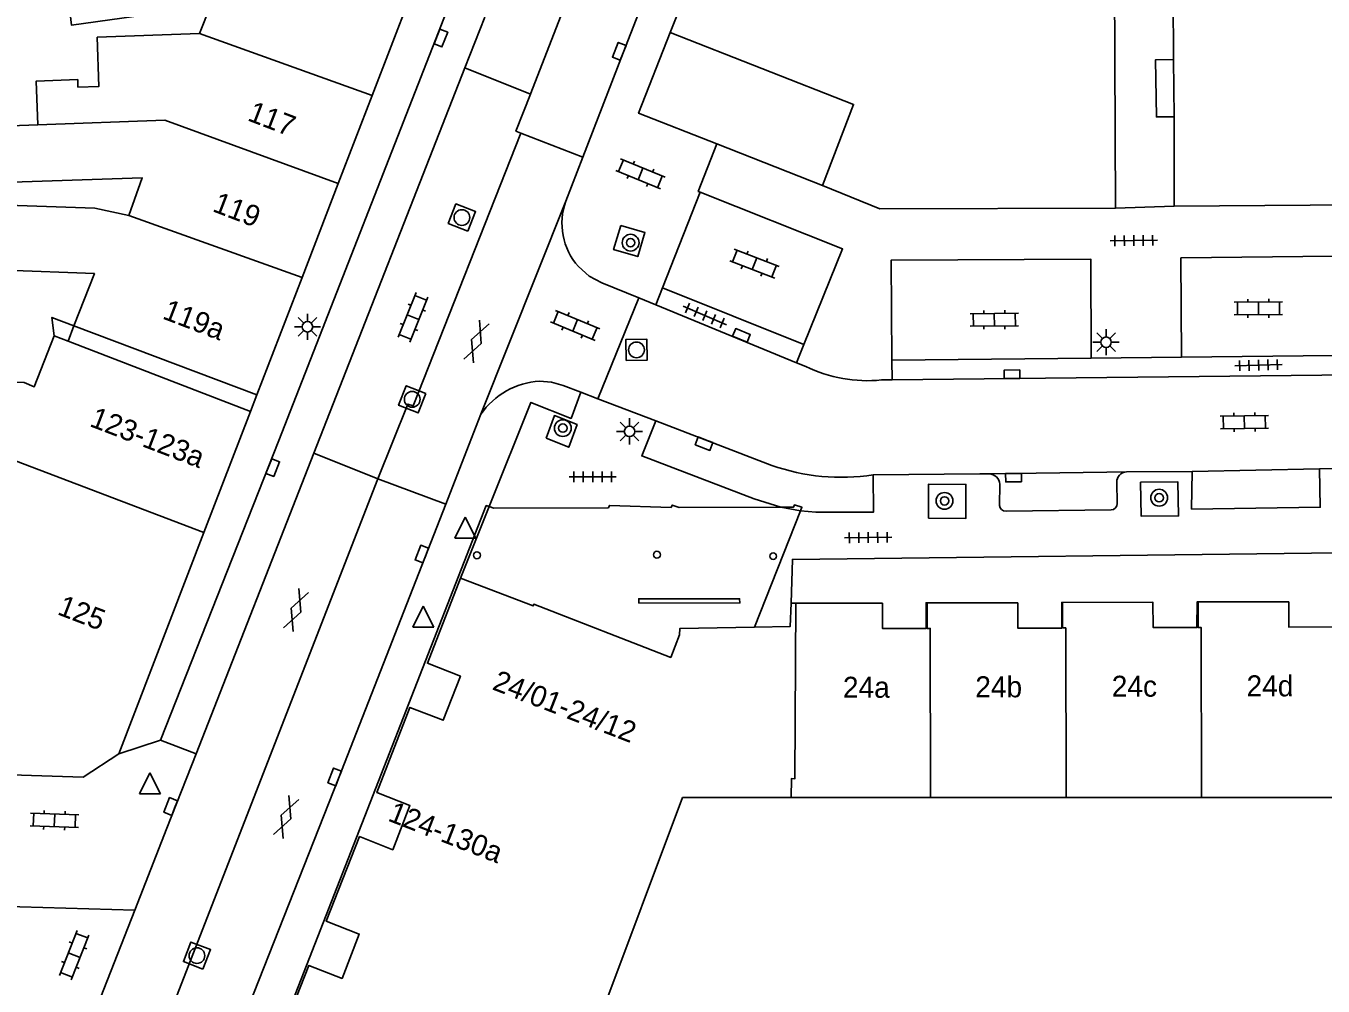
# Model space of a CAD drawing. Extents: x 132998 to 136004, y 396998 to 398512.
# Drawn here: x 134637.8 to 134699.6, y 397236.4 to 397282.1 of the extents above; entities that cross this region are included whole.
import ezdxf

# ---------------------------------------------------------------- set-up
doc = ezdxf.new("R2010")
doc.units = 0
for name, color, linetype in [('gg-afsc-erfafscheiding', 7, 'Continuous'), ('gg-afsc-muur', 7, 'Continuous'), ('gg-anno-huisnummerreeks BGT', 7, 'Continuous'), ('gg-bbg-gedigitaliseerde bebouwing', 7, 'Continuous'), ('gg-bbg-gedigitaliseerde bebouwing onder overbouw', 7, 'Continuous'), ('gg-bbg-gedigitaliseerde overbouw', 7, 'Continuous'), ('gg-bbg-hoofdgebouw', 7, 'Continuous'), ('gg-bbg-onder overbouw', 7, 'Continuous'), ('gg-bbg-pand overbouw', 7, 'Continuous'), ('gg-bbg-pilaar onder overbouw', 7, 'Continuous'), ('gg-bbg-tussenscheiding', 7, 'Continuous'), ('gg-knt-verharding', 7, 'Continuous'), ('gg-knt-verharding nz', 7, 'Continuous'), ('gt-grn-vlakafsluiter', 7, 'Continuous'), ('gt-grn-weggrens', 7, 'Continuous'), ('gt-symb-boom', 7, 'Continuous'), ('gt-symb-gesloten verharding', 7, 'Continuous'), ('gt-symb-klinker verharding', 7, 'Continuous'), ('gt-symb-kolk', 7, 'Continuous'), ('gt-symb-lichtmast', 7, 'Continuous'), ('gt-symb-rioolschacht', 7, 'Continuous'), ('gt-symb-tegel verharding', 7, 'Continuous'), ('gt-symb-waterafsluiter', 7, 'Continuous')]:
    doc.layers.add(name, color=color, linetype=linetype)

# ---------------------------------------------------------------- blocks, each defined once
blk = doc.blocks.new('gt0-TEG1')
at = {"layer": 'gt-symb-tegel verharding'}
for p, q in [((-1.125, 0), (1.125, 0)), ((-0.9, -0.25), (-0.9, 0.25)), ((-0.45, -0.25), (-0.45, 0.25)), ((0, -0.25), (0, 0.25)), ((0.45, -0.25), (0.45, 0.25)), ((0.9, -0.25), (0.9, 0.25))]:
    blk.add_line(p, q, dxfattribs=at)
blk = doc.blocks.new('gt0-KL1')
at = {"layer": 'gt-symb-klinker verharding'}
for p, q in [((-1.15, 0.3), (1.15, 0.3)), ((-1, -0.3), (-1, 0.3)), ((-0.5, 0.3), (-0.5, 0.45)), ((0, -0.3), (0, 0.3)), ((0.5, 0.3), (0.5, 0.45)), ((1, -0.3), (1, 0.3)), ((-1.15, -0.3), (1.15, -0.3)), ((-0.5, -0.45), (-0.5, -0.3)), ((0.5, -0.45), (0.5, -0.3))]:
    blk.add_line(p, q, dxfattribs=at)
blk = doc.blocks.new('gt0-BOOM')
at = {"layer": 'gt-symb-boom'}
for radius in [0.4, 0.2]:
    blk.add_circle((0, 0), radius, dxfattribs=at)
blk = doc.blocks.new('gt0-KOLK')
at = {"layer": 'gt-symb-kolk'}
blk.add_lwpolyline([(0, 0), (0.375, 0), (0.375, 0.4), (-0.375, 0.4), (-0.375, 0), (0, 0)], dxfattribs=at)
blk = doc.blocks.new('gt0-LMAST')
at = {"layer": 'gt-symb-lichtmast'}
for p, q in [((-0.005, 0.246), (-0.005, 0.621)), ((-0.182, 0.173), (-0.447, 0.438)), ((0.172, 0.173), (0.437, 0.438)), ((-0.255, -0.004), (-0.63, -0.004)), ((-0.182, -0.181), (-0.447, -0.446)), ((-0.005, -0.254), (-0.005, -0.629)), ((0.437, -0.446), (0.172, -0.181)), ((0.245, -0.004), (0.62, -0.004))]:
    blk.add_line(p, q, dxfattribs=at)
blk.add_circle((-0.005, -0.004), 0.25, dxfattribs=at)
blk = doc.blocks.new('gt0-RS')
at = {"layer": 'gt-symb-rioolschacht'}
blk.add_lwpolyline([(-0.5, -0.5), (0.5, -0.5), (0.5, 0.5), (-0.5, 0.5)], close=True, dxfattribs=at)
blk.add_circle((0, 0), 0.375, dxfattribs=at)
blk = doc.blocks.new('gt0-WAFSL')
at = {"layer": 'gt-symb-waterafsluiter'}
for p, q in [((-0.5, -0.333), (0, 0.667)), ((0, 0.667), (0.5, -0.333)), ((0.5, -0.333), (-0.5, -0.333))]:
    blk.add_line(p, q, dxfattribs=at)
blk = doc.blocks.new('gt0-GESVH1')
at = {"layer": 'gt-symb-gesloten verharding'}
for p, q in [((-0.992, -0.261), (0.008, 0.239)), ((0.008, -0.261), (-0.992, 0.239)), ((0.008, 0.239), (1.008, -0.261)), ((1.008, 0.239), (0.008, -0.261))]:
    blk.add_line(p, q, dxfattribs=at)

msp = doc.modelspace()

# ---------------------------------------------------------------- linework, layer by layer
at = {"layer": 'gg-afsc-erfafscheiding'}
msp.add_lwpolyline([(134640.096, 397267.853), (134639.046, 397268.249), (134639.156, 397267.38)], dxfattribs=at)
at = {"layer": 'gg-afsc-muur'}
msp.add_lwpolyline([(134666.999, 397254.646), (134666.997, 397254.849), (134671.796, 397254.852), (134671.811, 397254.654), (134666.999, 397254.646)], dxfattribs=at)
at = {"layer": 'gg-bbg-gedigitaliseerde bebouwing'}
for p, q in [((134639.811, 397267.124), (134639.156, 397267.38)), ((134669.078, 397245.384), (134662.792, 397228.577)), ((134674.26, 397245.383), (134669.078, 397245.384)), ((134680.885, 397245.382), (134674.26, 397245.383)), ((134687.358, 397245.381), (134680.885, 397245.382)), ((134693.806, 397245.381), (134687.358, 397245.381)), ((134700.349, 397245.38), (134693.806, 397245.381))]:
    msp.add_line(p, q, dxfattribs=at)
for points in [[(134689.7, 397273.46), (134689.643, 397287.808), (134694.24, 397287.885), (134694.197, 397290.463), (134686.907, 397290.342)], [(134639.678, 397284.799), (134639.985, 397282.172), (134646.605, 397283.087), (134646.072, 397281.772)], [(134638.37, 397277.431), (134638.296, 397279.51), (134640.275, 397279.58), (134640.287, 397279.22), (134641.287, 397279.256), (134641.203, 397281.599), (134646.072, 397281.772)], [(134638.37, 397277.431), (134637.078, 397277.385), (134637.147, 397274.698), (134643.351, 397274.896), (134642.701, 397273.102)], [(134636.951, 397273.603), (134636.827, 397270.506), (134641.069, 397270.336), (134640.096, 397267.853)], [(134642.701, 397273.102), (134641.089, 397273.455), (134636.951, 397273.603)], [(134639.156, 397267.38), (134638.205, 397264.952), (134637.716, 397265.144), (134629.6, 397265.478)]]:
    msp.add_lwpolyline(points, dxfattribs=at)
at = {"layer": 'gg-bbg-gedigitaliseerde bebouwing onder overbouw'}
for p, q in [((134648.81, 397264.566), (134640.096, 397267.853)), ((134648.506, 397263.778), (134639.811, 397267.124))]:
    msp.add_line(p, q, dxfattribs=at)
at = {"layer": 'gg-bbg-gedigitaliseerde overbouw'}
msp.add_line((134640.096, 397267.853), (134639.811, 397267.124), dxfattribs=at)
at = {"layer": 'gg-bbg-hoofdgebouw'}
for p, q in [((134668.5, 397281.82), (134672.446, 397291.817)), ((134654.298, 397278.825), (134656.441, 397284.393)), ((134692.468, 397280.54), (134692.437, 397284.795)), ((134652.684, 397274.632), (134654.298, 397278.825)), ((134692.5, 397273.55), (134692.497, 397277.801)), ((134650.963, 397270.161), (134652.684, 397274.632)), ((134648.81, 397264.566), (134650.963, 397270.161)), ((134646.283, 397258), (134648.506, 397263.778)), ((134642.23, 397247.47), (134646.283, 397258)), ((134674.47, 397254.637), (134674.248, 397254.637))]:
    msp.add_line(p, q, dxfattribs=at)
for points in [[(134668.5, 397281.82), (134677.23, 397278.4), (134675.74, 397274.53)], [(134689.7, 397273.46), (134678.48, 397273.42), (134675.74, 397274.53)], [(134692.5, 397273.55), (134701.13, 397273.61), (134701.13, 397274.43), (134703.58, 397274.45), (134703.59, 397273.63), (134712.56, 397273.7)], [(134674.248, 397254.637), (134674.205, 397253.525), (134672.511, 397253.496)], [(134680.727, 397254.659), (134680.684, 397254.659), (134680.683, 397253.434), (134678.602, 397253.435), (134678.603, 397254.635), (134674.47, 397254.637)], [(134687.18, 397254.678), (134687.143, 397254.678), (134687.142, 397253.455), (134685.05, 397253.456), (134685.051, 397254.656), (134680.727, 397254.659)], [(134693.633, 397254.703), (134693.586, 397254.703), (134693.585, 397253.485), (134691.491, 397253.486), (134691.489, 397254.686), (134687.18, 397254.678)], [(134700.352, 397253.51), (134697.952, 397253.502), (134697.952, 397254.702), (134693.633, 397254.703)], [(134642.23, 397247.47), (134640.54, 397246.35), (134635.119, 397246.527)]]:
    msp.add_lwpolyline(points, dxfattribs=at)
at = {"layer": 'gg-bbg-onder overbouw'}
msp.add_line((134692.468, 397280.54), (134692.497, 397277.801), dxfattribs=at)
for points in [[(134658.506, 397255.828), (134656.93, 397251.775), (134658.5, 397251.164), (134657.683, 397249.062), (134656.098, 397249.676), (134654.525, 397245.618), (134656.099, 397245.006), (134655.279, 397242.898), (134653.698, 397243.522), (134652.109, 397239.493), (134653.686, 397238.88), (134652.864, 397236.766), (134651.282, 397237.388), (134649.694, 397233.349), (134651.276, 397232.727), (134650.468, 397230.617), (134648.877, 397231.243), (134648.787, 397231.021), (134648.895, 397230.978)], [(134672.511, 397253.496), (134668.946, 397253.434), (134668.939, 397253.136), (134668.516, 397252.057), (134661.997, 397254.59), (134661.968, 397254.511), (134658.506, 397255.828)]]:
    msp.add_lwpolyline(points, dxfattribs=at)
at = {"layer": 'gg-bbg-pand overbouw'}
for p, q in [((134648.81, 397264.566), (134648.506, 397263.778)), ((134674.699, 397259.04), (134672.511, 397253.496))]:
    msp.add_line(p, q, dxfattribs=at)
for points in [[(134692.497, 397277.801), (134691.649, 397277.805), (134691.613, 397280.528), (134692.468, 397280.54)], [(134659.873, 397259.24), (134659.736, 397259.292), (134648.677, 397230.993)], [(134673.756, 397259.215), (134668.926, 397259.203), (134668.589, 397259.316), (134668.537, 397259.201), (134665.601, 397259.298), (134665.549, 397259.185), (134660.086, 397259.158), (134659.873, 397259.24)], [(134673.756, 397259.215), (134674.37, 397259.217), (134674.411, 397259.317), (134674.766, 397259.211), (134674.699, 397259.04)]]:
    msp.add_lwpolyline(points, dxfattribs=at)
at = {"layer": 'gg-bbg-pilaar onder overbouw'}
for centre, radius, start, end in [((134659.289, 397256.922), 0.164, 0, 180), ((134667.864, 397256.949), 0.161, 0, 180), ((134673.397, 397256.882), 0.155, 0, 180), ((134659.289, 397256.922), 0.164, 180, 360), ((134667.864, 397256.949), 0.161, 180, 0), ((134673.397, 397256.882), 0.155, 180, 0)]:
    msp.add_arc(centre, radius, start, end, dxfattribs=at)
at = {"layer": 'gg-bbg-tussenscheiding'}
for p, q in [((134646.072, 397281.772), (134654.298, 397278.825)), ((134644.416, 397277.646), (134638.37, 397277.431)), ((134652.684, 397274.632), (134644.416, 397277.646)), ((134642.701, 397273.102), (134650.963, 397270.161))]:
    msp.add_line(p, q, dxfattribs=at)
for points in [[(134646.283, 397258), (134636.295, 397261.795), (134635.179, 397261.91), (134631.927, 397262.002)], [(134674.47, 397254.637), (134674.435, 397246.281), (134674.265, 397246.282), (134674.26, 397245.383)], [(134680.885, 397245.382), (134680.88, 397253.44), (134680.73, 397253.44), (134680.727, 397254.659)], [(134687.18, 397254.678), (134687.183, 397253.458), (134687.333, 397253.458), (134687.358, 397245.381)], [(134693.633, 397254.703), (134693.636, 397253.475), (134693.786, 397253.475), (134693.806, 397245.381)]]:
    msp.add_lwpolyline(points, dxfattribs=at)
at = {"layer": 'gg-knt-verharding'}
for p, q in [((134658.715, 397280.139), (134659.661, 397282.551)), ((134658.715, 397280.139), (134661.841, 397278.887)), ((134661.856, 397278.926), (134661.841, 397278.887)), ((134670.711, 397276.513), (134675.74, 397274.53)), ((134663.528, 397273.788), (134664.335, 397275.879)), ((134659.478, 397263.638), (134663.528, 397273.788)), ((134669.916, 397274.217), (134668.131, 397269.665)), ((134668.131, 397269.665), (134667.814, 397268.845)), ((134668.131, 397269.665), (134674.86, 397266.959)), ((134666.999, 397269.177), (134665.045, 397264.38)), ((134666.999, 397269.177), (134667.814, 397268.845)), ((134667.814, 397268.845), (134674.511, 397266.096)), ((134674.511, 397266.096), (134674.86, 397266.959)), ((134679.053, 397266.209), (134688.538, 397266.309)), ((134688.538, 397266.309), (134692.855, 397266.355)), ((134692.855, 397266.355), (134700.088, 397266.431)), ((134674.955, 397265.914), (134674.511, 397266.096)), ((134679.053, 397266.209), (134679.061, 397265.28)), ((134679.061, 397265.28), (134678.554, 397265.271)), ((134709.382, 397265.61), (134679.061, 397265.28)), ((134664.24, 397264.686), (134665.045, 397264.38)), ((134665.045, 397264.38), (134667.817, 397263.328)), ((134657.802, 397259.349), (134659.478, 397263.638)), ((134651.526, 397261.792), (134645.911, 397247.463)), ((134654.576, 397260.571), (134651.526, 397261.792)), ((134678.158, 397260.748), (134683.242, 397260.794)), ((134683.686, 397260.8), (134683.242, 397260.794)), ((134690.221, 397260.889), (134693.361, 397260.911)), ((134699.425, 397261.039), (134705.732, 397261.11)), ((134684.187, 397260.305), (134684.172, 397259.294)), ((134689.785, 397259.385), (134689.761, 397260.398)), ((134684.489, 397259.027), (134689.496, 397259.084)), ((134644.217, 397248.118), (134645.911, 397247.463)), ((134644.52, 397243.916), (134645.911, 397247.463)), ((134642.988, 397240.01), (134644.52, 397243.916)), ((134640.062, 397232.549), (134642.988, 397240.01))]:
    msp.add_line(p, q, dxfattribs=at)
for points in [[(134664.335, 397275.879), (134666.254, 397280.852), (134670.387, 397291.453), (134679.328, 397314.183), (134683.828, 397325.7), (134691.117, 397344.183)], [(134658.004, 397283.22), (134649.858, 397262.388), (134644.217, 397248.118)], [(134668.5, 397281.82), (134666.99, 397277.98), (134670.711, 397276.513)], [(134661.841, 397278.887), (134661.147, 397277.126), (134661.373, 397277.034)], [(134661.373, 397277.034), (134656.247, 397264.035), (134656.005, 397264.121), (134654.576, 397260.571)], [(134670.711, 397276.513), (134669.829, 397274.257), (134669.916, 397274.217)], [(134674.86, 397266.959), (134676.703, 397271.514), (134669.916, 397274.217)], [(134666.135, 397272.635), (134667.287, 397272.298), (134666.95, 397271.146), (134665.798, 397271.483), (134666.135, 397272.635)], [(134664.119, 397270.68), (134664.633, 397270.222), (134665.239, 397269.894), (134666.999, 397269.177)], [(134688.538, 397266.309), (134688.523, 397271.029), (134679.013, 397270.972), (134679.053, 397266.209)], [(134700.088, 397266.431), (134700.092, 397271.171), (134692.816, 397271.084), (134692.855, 397266.355)], [(134662.275, 397265.21), (134662.841, 397265.161), (134663.388, 397265.009), (134664.24, 397264.686)], [(134659.873, 397259.24), (134661.863, 397264.205), (134663.772, 397263.437), (134664.24, 397264.686)], [(134662.58, 397262.495), (134662.976, 397263.575), (134664.057, 397263.146), (134663.661, 397262.066), (134662.58, 397262.495)], [(134673.756, 397259.215), (134672.495, 397259.604), (134667.141, 397261.652), (134667.817, 397263.328)], [(134678.158, 397260.748), (134678.179, 397258.976), (134675.43, 397258.968), (134674.699, 397259.04)], [(134693.361, 397260.911), (134693.327, 397259.121), (134699.455, 397259.213), (134699.425, 397261.039)], [(134680.792, 397258.683), (134680.799, 397260.313), (134682.575, 397260.298), (134682.568, 397258.668), (134680.792, 397258.683)], [(134690.895, 397260.409), (134690.928, 397258.784), (134692.711, 397258.793), (134692.678, 397260.418), (134690.895, 397260.409)], [(134644.374, 397224.865), (134648.208, 397234.898), (134652.699, 397246.287), (134657.802, 397259.349)], [(134674.248, 397254.637), (134674.314, 397256.725), (134700.344, 397257.035)]]:
    msp.add_lwpolyline(points, dxfattribs=at)
for centre, radius, start, end in [((134666.393, 397272.723), 3.056, 159.59824, 221.93478), ((134677.887, 397271.932), 6.694, 244.02322, 275.71752), ((134662.472, 397261.585), 3.63, 93.11051, 145.56415), ((134683.68, 397260.293), 0.507, 1.38132, 89.30898), ((134690.241, 397260.41), 0.48, 92.33494, 181.39911), ((134684.485, 397259.344), 0.317, 189.04692, 270.74014), ((134689.488, 397259.381), 0.297, 271.58358, 0.74677)]:
    msp.add_arc(centre, radius, start, end, dxfattribs=at)
at = {"layer": 'gg-knt-verharding nz'}
for p, q in [((134658.715, 397280.139), (134651.526, 397261.792)), ((134667.817, 397263.328), (134673.331, 397261.203)), ((134689.293, 397260.883), (134683.686, 397260.8)), ((134690.221, 397260.889), (134689.293, 397260.883)), ((134699.425, 397261.039), (134693.361, 397260.911)), ((134658.506, 397255.828), (134659.873, 397259.24)), ((134673.756, 397259.215), (134674.699, 397259.04))]:
    msp.add_line(p, q, dxfattribs=at)
for points in [[(134689.533, 397349.655), (134666.098, 397289.855), (134661.856, 397278.926)], [(134654.576, 397260.571), (134645.086, 397236.199), (134641.182, 397226.12)]]:
    msp.add_lwpolyline(points, dxfattribs=at)
msp.add_arc((134676.657, 397270.652), 10.017, 250.60963, 278.62063, dxfattribs=at)
at = {"layer": 'gt-grn-vlakafsluiter'}
msp.add_line((134689.7, 397273.46), (134692.5, 397273.55), dxfattribs=at)
at = {"layer": 'gt-grn-weggrens'}
for p, q in [((134661.373, 397277.034), (134664.335, 397275.879)), ((134657.802, 397259.349), (134654.576, 397260.571)), ((134642.23, 397247.47), (134644.217, 397248.118)), ((134636.087, 397240.225), (134642.988, 397240.01))]:
    msp.add_line(p, q, dxfattribs=at)

# ---------------------------------------------------------------- block references
at = {"layer": 'gt-symb-boom'}
for p in [(134666.608, 397271.812), (134663.38, 397262.98), (134681.561, 397259.511), (134691.783, 397259.663)]:
    msp.add_blockref('gt0-BOOM', p, dxfattribs=at)
at = {"layer": 'gt-symb-gesloten verharding'}
for p, rotation in [((134659.251, 397267.101), 68.23049831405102), ((134650.684, 397254.313), -111.28016631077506), ((134650.212, 397244.46), -111.53536487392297)]:
    msp.add_blockref('gt0-GESVH1', p, dxfattribs=dict(at, rotation=rotation))
at = {"layer": 'gt-symb-klinker verharding'}
for p, rotation in [((134667.077, 397275.09), -22.514112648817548), ((134672.508, 397270.815), 159.02828943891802), ((134656.237, 397268.259), 68.15602307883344), ((134696.51, 397268.682), -179.48435190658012), ((134663.971, 397267.871), -22.514112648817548), ((134683.93, 397268.139), 0.5156480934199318), ((134695.843, 397263.26), 0.973934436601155), ((134639.166, 397244.297), 178.05074587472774), ((134640.104, 397237.873), 68.59226005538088)]:
    msp.add_blockref('gt0-KL1', p, dxfattribs=dict(at, rotation=rotation))
at = {"layer": 'gt-symb-kolk'}
for p, rotation in [((134657.76, 397281.486), 68.59226005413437), ((134666.254, 397280.852), 68.41134772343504), ((134671.81, 397267.21), -22.386365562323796), ((134684.773, 397265.343), 0.6875163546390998), ((134670.182, 397262.423), 158.77323173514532), ((134649.378, 397261.173), -111.71629047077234), ((134684.845, 397260.818), -179.14062775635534), ((134656.848, 397256.908), 68.64562263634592), ((134652.699, 397246.287), 68.46463512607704), ((134644.886, 397244.882), 68.64562263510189)]:
    msp.add_blockref('gt0-KOLK', p, dxfattribs=dict(at, rotation=rotation))
at = {"layer": 'gt-symb-lichtmast'}
for p in [(134651.223, 397267.809), (134689.259, 397267.076), (134666.562, 397262.827)]:
    msp.add_blockref('gt0-LMAST', p, dxfattribs=at)
at = {"layer": 'gt-symb-rioolschacht'}
for p, rotation in [((134658.573, 397273.009), 68.59226005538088), ((134666.887, 397266.705), 0.4583564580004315), ((134656.206, 397264.351), 158.59226005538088), ((134645.952, 397237.853), 68.64562263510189)]:
    msp.add_blockref('gt0-RS', p, dxfattribs=dict(at, rotation=rotation))
at = {"layer": 'gt-symb-tegel verharding'}
for p, rotation in [((134690.576, 397271.913), 0.6875163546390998), ((134670.146, 397268.339), 156.61335784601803), ((134696.516, 397265.977), -178.39613722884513), ((134677.927, 397257.767), 0.6875163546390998)]:
    msp.add_blockref('gt0-TEG1', p, dxfattribs=dict(at, rotation=rotation))
msp.add_blockref('gt0-TEG1', (134664.801, 397260.659), dxfattribs=at)
at = {"layer": 'gt-symb-waterafsluiter'}
for p in [(134658.731, 397258.064), (134656.731, 397253.824), (134643.709, 397245.898)]:
    msp.add_blockref('gt0-WAFSL', p, dxfattribs=at)

# ---------------------------------------------------------------- texts
at = {"layer": 'gg-anno-huisnummerreeks BGT'}
for s, rotation, p in [('117', 339, (134648.311, 397277.65)), ('119', 339, (134646.644, 397273.322)), ('119a', 339, (134644.261, 397268.211)), ('123-123a', 339, (134640.791, 397263.086)), ('125', 339, (134639.255, 397254.122)), ('24/01-24/12', 338.8, (134659.967, 397250.548)), ('24b', 359.9, (134683.025, 397250.159)), ('24c', 0.1, (134689.526, 397250.182)), ('124-130a', 338.7, (134655, 397244.293))]:
    msp.add_text(s, height=1, rotation=rotation, dxfattribs=at).set_placement(p)
for s, p in [('24a', (134676.72, 397250.135)), ('24d', (134695.945, 397250.202))]:
    msp.add_text(s, height=1, dxfattribs=at).set_placement(p)

doc.saveas('drawing.dxf')
